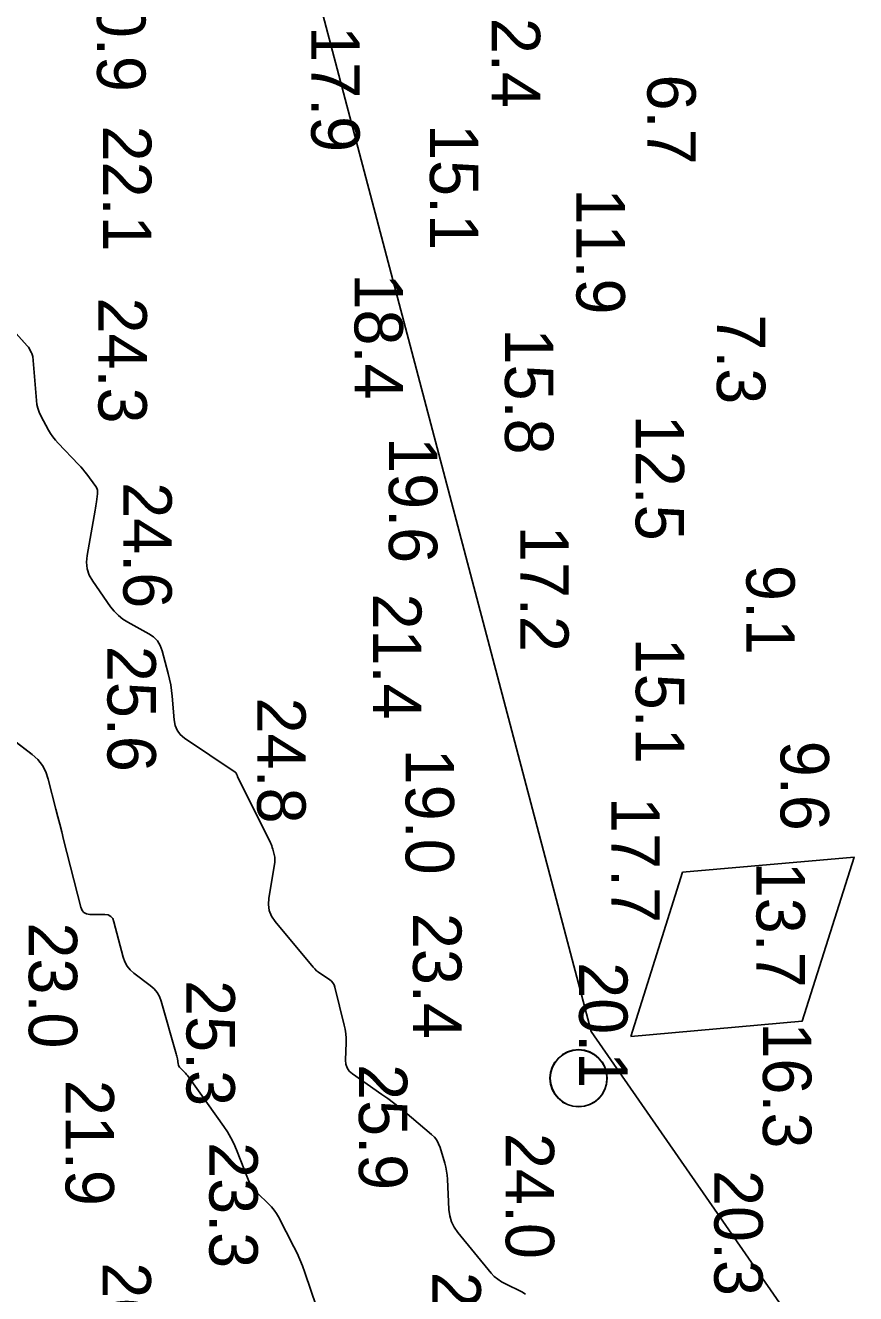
# Model space of a CAD drawing. Extents: x 1178573 to 1187098, y 693282 to 751751.
# Drawn here: x 1182675.7 to 1182890.1, y 743220.8 to 743548.2 of the extents above; entities that cross this region are included whole.
import ezdxf

# ---------------------------------------------------------------- set-up
doc = ezdxf.new("R2010")
doc.units = 0
for name, color, linetype in [('G-ANNO-PATT', 7, 'Continuous'), ('V-CHAN-NAID', 7, 'Continuous'), ('V-HYDS-MAJR', 7, 'Continuous'), ('V-HYDS-SOUN', 7, 'Continuous'), ('V-HYDS-SOUN-EXSS', 7, 'Continuous')]:
    doc.layers.add(name, color=color, linetype=linetype)

msp = doc.modelspace()

# ---------------------------------------------------------------- linework, layer by layer
at = {"layer": 'G-ANNO-PATT'}
for p, q in [((1182821.74, 743288.49), (1182496.73, 744520.52)), ((1182662.09, 743481.13), (1182676.22, 743465.48)), ((1182676.22, 743465.48), (1182676.39, 743465.27)), ((1182676.39, 743465.27), (1182676.55, 743465.06)), ((1182676.55, 743465.06), (1182676.69, 743464.84)), ((1182676.69, 743464.84), (1182676.82, 743464.62)), ((1182676.82, 743464.62), (1182677.32, 743463.68)), ((1182677.32, 743463.68), (1182677.43, 743463.44)), ((1182677.43, 743463.44), (1182677.51, 743463.2)), ((1182677.51, 743463.2), (1182677.57, 743462.95)), ((1182677.57, 743462.95), (1182677.61, 743462.69)), ((1182677.61, 743462.69), (1182678.58, 743451.38)), ((1182678.58, 743451.38), (1182678.72, 743450.34)), ((1182678.72, 743450.34), (1182678.96, 743449.34)), ((1182678.96, 743449.34), (1182679.31, 743448.36)), ((1182679.31, 743448.36), (1182679.75, 743447.42)), ((1182679.75, 743447.42), (1182681.73, 743443.7)), ((1182681.73, 743443.7), (1182682.25, 743442.79)), ((1182682.25, 743442.79), (1182682.83, 743441.92)), ((1182682.83, 743441.92), (1182683.48, 743441.1)), ((1182683.48, 743441.1), (1182684.18, 743440.31)), ((1182684.18, 743440.31), (1182689.45, 743434.82)), ((1182689.45, 743434.82), (1182690.01, 743434.21)), ((1182690.01, 743434.21), (1182690.55, 743433.59)), ((1182690.55, 743433.59), (1182691.07, 743432.95)), ((1182691.07, 743432.95), (1182691.57, 743432.29)), ((1182691.57, 743432.29), (1182693.87, 743429.13)), ((1182693.87, 743429.13), (1182694.13, 743428.69)), ((1182694.35, 743427.23), (1182694.09, 743425.15)), ((1182694.13, 743428.69), (1182694.3, 743428.23)), ((1182694.3, 743428.23), (1182694.37, 743427.74)), ((1182694.37, 743427.74), (1182694.35, 743427.23)), ((1182693.77, 743423.07), (1182691.64, 743411.36)), ((1182693.86, 743423.59), (1182693.77, 743423.07)), ((1182693.94, 743424.11), (1182693.86, 743423.59)), ((1182694.02, 743424.63), (1182693.94, 743424.11)), ((1182694.09, 743425.15), (1182694.02, 743424.63)), ((1182691.64, 743411.36), (1182691.49, 743409.58)), ((1182691.49, 743409.58), (1182691.68, 743407.87)), ((1182691.68, 743407.87), (1182692.22, 743406.25)), ((1182692.22, 743406.25), (1182693.12, 743404.69)), ((1182693.12, 743404.69), (1182697.74, 743398.13)), ((1182697.74, 743398.13), (1182698.68, 743396.94)), ((1182698.68, 743396.94), (1182699.74, 743395.87)), ((1182699.74, 743395.87), (1182700.91, 743394.94)), ((1182700.91, 743394.94), (1182702.2, 743394.13)), ((1182702.2, 743394.13), (1182707.63, 743391.13)), ((1182707.63, 743391.13), (1182708.84, 743390.31)), ((1182708.84, 743390.31), (1182709.81, 743389.3)), ((1182709.81, 743389.3), (1182710.55, 743388.12)), ((1182710.55, 743388.12), (1182711.06, 743386.75)), ((1182711.06, 743386.75), (1182712.62, 743380.92)), ((1182712.62, 743380.92), (1182712.97, 743379.45)), ((1182712.97, 743379.45), (1182713.26, 743377.97)), ((1182713.26, 743377.97), (1182713.48, 743376.49)), ((1182713.48, 743376.49), (1182713.63, 743374.99)), ((1182713.63, 743374.99), (1182714.09, 743368.93)), ((1182677.45, 743359.99), (1182664.96, 743369.53)), ((1182714.09, 743368.93), (1182714.35, 743367.5)), ((1182714.35, 743367.5), (1182714.89, 743366.24)), ((1182714.89, 743366.24), (1182715.72, 743365.15)), ((1182715.72, 743365.15), (1182716.83, 743364.22)), ((1182716.83, 743364.22), (1182729.91, 743355.43)), ((1182678.91, 743358.68), (1182677.45, 743359.99)), ((1182680.1, 743357.18), (1182678.91, 743358.68)), ((1182681.01, 743355.51), (1182680.1, 743357.18)), ((1182681.64, 743353.65), (1182681.01, 743355.51)), ((1182729.91, 743355.43), (1182729.99, 743355.37)), ((1182729.99, 743355.37), (1182730.06, 743355.29)), ((1182730.06, 743355.29), (1182730.12, 743355.21)), ((1182730.12, 743355.21), (1182730.17, 743355.12)), ((1182730.17, 743355.12), (1182730.34, 743354.73)), ((1182730.34, 743354.73), (1182730.38, 743354.63)), ((1182730.38, 743354.63), (1182730.43, 743354.54)), ((1182730.43, 743354.54), (1182730.47, 743354.44)), ((1182730.47, 743354.44), (1182730.52, 743354.34)), ((1182730.52, 743354.34), (1182738.98, 743337.21)), ((1182683.62, 743345.86), (1182681.64, 743353.65)), ((1182684.12, 743343.92), (1182683.62, 743345.86)), ((1182684.61, 743341.97), (1182684.12, 743343.92)), ((1182685.11, 743340.02), (1182684.61, 743341.97)), ((1182685.6, 743338.07), (1182685.11, 743340.02)), ((1182690.02, 743320.57), (1182685.6, 743338.07)), ((1182738.98, 743337.21), (1182739.17, 743336.81)), ((1182739.17, 743336.81), (1182739.33, 743336.4)), ((1182739.33, 743336.4), (1182739.47, 743335.99)), ((1182739.47, 743335.99), (1182739.58, 743335.57)), ((1182739.58, 743335.57), (1182740.01, 743333.86)), ((1182740.08, 743332.14), (1182738.57, 743322.88)), ((1182740.01, 743333.86), (1182740.1, 743333.44)), ((1182740.13, 743332.58), (1182740.08, 743332.14)), ((1182740.1, 743333.44), (1182740.14, 743333.01)), ((1182740.14, 743333.01), (1182740.13, 743332.58)), ((1182738.57, 743322.88), (1182738.47, 743321.24)), ((1182690.34, 743319.76), (1182690.02, 743320.57)), ((1182690.84, 743319.18), (1182690.34, 743319.76)), ((1182691.53, 743318.83), (1182690.84, 743319.18)), ((1182692.39, 743318.71), (1182691.53, 743318.83)), ((1182696.21, 743318.68), (1182692.39, 743318.71)), ((1182697.07, 743318.56), (1182696.21, 743318.68)), ((1182697.76, 743318.21), (1182697.07, 743318.56)), ((1182698.27, 743317.63), (1182697.76, 743318.21)), ((1182738.47, 743321.24), (1182738.7, 743319.69)), ((1182738.7, 743319.69), (1182739.28, 743318.24)), ((1182739.28, 743318.24), (1182740.21, 743316.88)), ((1182698.6, 743316.82), (1182698.27, 743317.63)), ((1182700.98, 743307.65), (1182698.6, 743316.82)), ((1182740.21, 743316.88), (1182749.98, 743305.13)), ((1182701.4, 743306.44), (1182700.98, 743307.65)), ((1182702, 743305.35), (1182701.4, 743306.44)), ((1182702.79, 743304.38), (1182702, 743305.35)), ((1182749.98, 743305.13), (1182750.43, 743304.64)), ((1182703.75, 743303.53), (1182702.79, 743304.38)), ((1182707.97, 743300.39), (1182703.75, 743303.53)), ((1182750.43, 743304.64), (1182750.9, 743304.18)), ((1182750.9, 743304.18), (1182751.41, 743303.76)), ((1182751.41, 743303.76), (1182751.96, 743303.37)), ((1182751.96, 743303.37), (1182754.2, 743301.92)), ((1182754.2, 743301.92), (1182754.71, 743301.52)), ((1182708.94, 743299.54), (1182707.97, 743300.39)), ((1182709.74, 743298.58), (1182708.94, 743299.54)), ((1182710.36, 743297.49), (1182709.74, 743298.58)), ((1182754.71, 743301.52), (1182755.12, 743301.04)), ((1182755.12, 743301.04), (1182755.43, 743300.5)), ((1182755.43, 743300.5), (1182755.64, 743299.89)), ((1182755.64, 743299.89), (1182758.06, 743290.16)), ((1182710.8, 743296.29), (1182710.36, 743297.49)), ((1182714.66, 743282.73), (1182710.8, 743296.29)), ((1182758.06, 743290.16), (1182758.29, 743289.05)), ((1182758.29, 743289.05), (1182758.45, 743287.93)), ((1182758.53, 743285.68), (1182758.37, 743281.12)), ((1182758.45, 743287.93), (1182758.53, 743286.81)), ((1182758.53, 743286.81), (1182758.53, 743285.68)), ((1183156.73, 742806.5), (1182821.74, 743288.49)), ((1182714.75, 743282.41), (1182714.66, 743282.73)), ((1182714.83, 743282.09), (1182714.75, 743282.41)), ((1182714.9, 743281.76), (1182714.83, 743282.09)), ((1182714.96, 743281.44), (1182714.9, 743281.76)), ((1182715.17, 743280.13), (1182714.96, 743281.44)), ((1182715.25, 743279.81), (1182715.17, 743280.13)), ((1182715.37, 743279.52), (1182715.25, 743279.81)), ((1182715.54, 743279.25), (1182715.37, 743279.52)), ((1182715.75, 743279), (1182715.54, 743279.25)), ((1182717.02, 743277.71), (1182715.75, 743279)), ((1182758.37, 743281.12), (1182758.45, 743280.05)), ((1182758.45, 743280.05), (1182758.77, 743279.09)), ((1182758.77, 743279.09), (1182759.34, 743278.26)), ((1182717.3, 743277.41), (1182717.02, 743277.71)), ((1182717.57, 743277.1), (1182717.3, 743277.41)), ((1182717.83, 743276.78), (1182717.57, 743277.1)), ((1182718.08, 743276.45), (1182717.83, 743276.78)), ((1182726.95, 743264), (1182718.08, 743276.45)), ((1182759.34, 743278.26), (1182760.15, 743277.55)), ((1182760.15, 743277.55), (1182767.77, 743272.26)), ((1182767.77, 743272.26), (1182769.28, 743271.18)), ((1182769.28, 743271.18), (1182770.77, 743270.07)), ((1182770.77, 743270.07), (1182772.22, 743268.93)), ((1182772.22, 743268.93), (1182773.66, 743267.75)), ((1182773.66, 743267.75), (1182780.56, 743261.95)), ((1182727.9, 743262.57), (1182726.95, 743264)), ((1182728.77, 743261.09), (1182727.9, 743262.57)), ((1182729.54, 743259.56), (1182728.77, 743261.09)), ((1182730.22, 743257.98), (1182729.54, 743259.56)), ((1182780.56, 743261.95), (1182781.3, 743261.23)), ((1182781.3, 743261.23), (1182781.92, 743260.42)), ((1182781.92, 743260.42), (1182782.41, 743259.54)), ((1182782.41, 743259.54), (1182782.78, 743258.57)), ((1182733.25, 743250.31), (1182730.22, 743257.98)), ((1182782.78, 743258.57), (1182783.98, 743254.52)), ((1182783.98, 743254.52), (1182784.25, 743253.5)), ((1182784.25, 743253.5), (1182784.46, 743252.47)), ((1182733.69, 743249.36), (1182733.25, 743250.31)), ((1182734.21, 743248.48), (1182733.69, 743249.36)), ((1182784.46, 743252.47), (1182784.6, 743251.44)), ((1182784.6, 743251.44), (1182784.69, 743250.39)), ((1182784.69, 743250.39), (1182785.07, 743242.52)), ((1182734.83, 743247.65), (1182734.21, 743248.48)), ((1182735.54, 743246.89), (1182734.83, 743247.65)), ((1182738.55, 743243.96), (1182735.54, 743246.89)), ((1182739.28, 743243.2), (1182738.55, 743243.96)), ((1182739.93, 743242.4), (1182739.28, 743243.2)), ((1182740.52, 743241.54), (1182739.93, 743242.4)), ((1182741.04, 743240.63), (1182740.52, 743241.54)), ((1182745.06, 743232.92), (1182741.04, 743240.63)), ((1182785.07, 743242.52), (1182785.27, 743240.91)), ((1182785.27, 743240.91), (1182785.72, 743239.39)), ((1182785.72, 743239.39), (1182786.41, 743237.96)), ((1182786.41, 743237.96), (1182787.35, 743236.63)), ((1182787.35, 743236.63), (1182795.99, 743226.16)), ((1182745.86, 743231.32), (1182745.06, 743232.92)), ((1182746.6, 743229.68), (1182745.86, 743231.32)), ((1182747.27, 743228.02), (1182746.6, 743229.68)), ((1182747.88, 743226.33), (1182747.27, 743228.02)), ((1182750.89, 743217.47), (1182747.88, 743226.33)), ((1182795.99, 743226.16), (1182796.78, 743225.3)), ((1182796.78, 743225.3), (1182797.65, 743224.54)), ((1182797.65, 743224.54), (1182798.61, 743223.88)), ((1182798.61, 743223.88), (1182799.64, 743223.33)), ((1182799.64, 743223.33), (1182803.92, 743221.31)), ((1182803.92, 743221.31), (1182804.85, 743220.72))]:
    msp.add_line(p, q, dxfattribs=at)
msp.add_circle((1182818.54, 743276.42), 7.31, dxfattribs=at)
at = {"layer": 'V-CHAN-NAID'}
msp.add_lwpolyline([(1182831.99, 743287.22), (1182876.25, 743291.14), (1182889.65, 743333.51), (1182845.39, 743329.58)], close=True, dxfattribs=at)
msp.add_circle((1182818.54, 743276.42), 7.39, dxfattribs=at)
at = {"layer": 'V-HYDS-MAJR'}
for points in [[(1182662.09, 743481.13), (1182676.22, 743465.48), (1182676.39, 743465.27), (1182676.55, 743465.06), (1182676.69, 743464.84), (1182676.82, 743464.62), (1182677.32, 743463.68), (1182677.43, 743463.44), (1182677.51, 743463.2), (1182677.57, 743462.95), (1182677.61, 743462.69), (1182678.58, 743451.38), (1182678.72, 743450.34), (1182678.96, 743449.34), (1182679.31, 743448.36), (1182679.75, 743447.42), (1182681.73, 743443.7), (1182682.25, 743442.79), (1182682.83, 743441.92), (1182683.48, 743441.1), (1182684.18, 743440.31), (1182689.45, 743434.82), (1182690.01, 743434.21), (1182690.55, 743433.59), (1182691.07, 743432.95), (1182691.57, 743432.29), (1182693.87, 743429.13), (1182694.13, 743428.69), (1182694.3, 743428.23), (1182694.37, 743427.74), (1182694.35, 743427.23), (1182694.09, 743425.15), (1182694.02, 743424.63), (1182693.94, 743424.11), (1182693.86, 743423.59), (1182693.77, 743423.07), (1182691.64, 743411.36), (1182691.49, 743409.58), (1182691.68, 743407.87), (1182692.22, 743406.25), (1182693.12, 743404.69), (1182697.74, 743398.13), (1182698.68, 743396.94), (1182699.74, 743395.87), (1182700.91, 743394.94), (1182702.2, 743394.13), (1182707.63, 743391.13), (1182708.84, 743390.31), (1182709.81, 743389.3), (1182710.55, 743388.12), (1182711.06, 743386.75), (1182712.62, 743380.92), (1182712.97, 743379.45), (1182713.26, 743377.97), (1182713.48, 743376.49), (1182713.63, 743374.99), (1182714.09, 743368.93), (1182714.35, 743367.5), (1182714.89, 743366.24), (1182715.72, 743365.15), (1182716.83, 743364.22), (1182729.91, 743355.43), (1182729.99, 743355.37), (1182730.06, 743355.29), (1182730.12, 743355.21), (1182730.17, 743355.12), (1182730.34, 743354.73), (1182730.38, 743354.63), (1182730.43, 743354.54), (1182730.47, 743354.44), (1182730.52, 743354.34), (1182738.98, 743337.21), (1182739.17, 743336.81), (1182739.33, 743336.4), (1182739.47, 743335.99), (1182739.58, 743335.57), (1182740.01, 743333.86), (1182740.1, 743333.44), (1182740.14, 743333.01), (1182740.13, 743332.58), (1182740.08, 743332.14), (1182738.57, 743322.88), (1182738.47, 743321.24), (1182738.7, 743319.69), (1182739.28, 743318.24), (1182740.21, 743316.88), (1182749.98, 743305.13), (1182750.43, 743304.64), (1182750.9, 743304.18), (1182751.41, 743303.76), (1182751.96, 743303.37), (1182754.2, 743301.92), (1182754.71, 743301.52), (1182755.12, 743301.04), (1182755.43, 743300.5), (1182755.64, 743299.89), (1182758.06, 743290.16), (1182758.29, 743289.05), (1182758.45, 743287.93), (1182758.53, 743286.81), (1182758.53, 743285.68), (1182758.37, 743281.12), (1182758.45, 743280.05), (1182758.77, 743279.09), (1182759.34, 743278.26), (1182760.15, 743277.55), (1182767.77, 743272.26), (1182769.28, 743271.18), (1182770.77, 743270.07), (1182772.22, 743268.93), (1182773.66, 743267.75), (1182780.56, 743261.95), (1182781.3, 743261.23), (1182781.92, 743260.42), (1182782.41, 743259.54), (1182782.78, 743258.57), (1182783.98, 743254.52), (1182784.25, 743253.5), (1182784.46, 743252.47), (1182784.6, 743251.44), (1182784.69, 743250.39), (1182785.07, 743242.52), (1182785.27, 743240.91), (1182785.72, 743239.39), (1182786.41, 743237.96), (1182787.35, 743236.63), (1182795.99, 743226.16), (1182796.78, 743225.3), (1182797.65, 743224.54), (1182798.61, 743223.88), (1182799.64, 743223.33), (1182803.92, 743221.31), (1182804.85, 743220.72)], [(1182750.89, 743217.47), (1182747.88, 743226.33), (1182747.27, 743228.02), (1182746.6, 743229.68), (1182745.86, 743231.32), (1182745.06, 743232.92), (1182741.04, 743240.63), (1182740.52, 743241.54), (1182739.93, 743242.4), (1182739.28, 743243.2), (1182738.55, 743243.96), (1182735.54, 743246.89), (1182734.83, 743247.65), (1182734.21, 743248.48), (1182733.69, 743249.36), (1182733.25, 743250.31), (1182730.22, 743257.98), (1182729.54, 743259.56), (1182728.77, 743261.09), (1182727.9, 743262.57), (1182726.95, 743264), (1182718.08, 743276.45), (1182717.83, 743276.78), (1182717.57, 743277.1), (1182717.3, 743277.41), (1182717.02, 743277.71), (1182715.75, 743279), (1182715.54, 743279.25), (1182715.37, 743279.52), (1182715.25, 743279.81), (1182715.17, 743280.13), (1182714.96, 743281.44), (1182714.9, 743281.76), (1182714.83, 743282.09), (1182714.75, 743282.41), (1182714.66, 743282.73), (1182710.8, 743296.29), (1182710.36, 743297.49), (1182709.74, 743298.58), (1182708.94, 743299.54), (1182707.97, 743300.39), (1182703.75, 743303.53), (1182702.79, 743304.38), (1182702, 743305.35), (1182701.4, 743306.44), (1182700.98, 743307.65), (1182698.6, 743316.82), (1182698.27, 743317.63), (1182697.76, 743318.21), (1182697.07, 743318.56), (1182696.21, 743318.68), (1182692.39, 743318.71), (1182691.53, 743318.83), (1182690.84, 743319.18), (1182690.34, 743319.76), (1182690.02, 743320.57), (1182685.6, 743338.07), (1182685.11, 743340.02), (1182684.61, 743341.97), (1182684.12, 743343.92), (1182683.62, 743345.86), (1182681.64, 743353.65), (1182681.01, 743355.51), (1182680.1, 743357.18), (1182678.91, 743358.68), (1182677.45, 743359.99), (1182664.96, 743369.53)]]:
    msp.add_lwpolyline(points, dxfattribs=at)

# ---------------------------------------------------------------- texts
at = {"layer": 'V-HYDS-SOUN'}
for s, p in [('20.9 ', (1182694.23, 743563.52)), ('12.4 ', (1182796.12, 743559.39)), ('17.9 ', (1182749.51, 743547.97)), ('6.7', (1182836.29, 743535.47)), ('22.1 ', (1182695.74, 743522.3)), ('15.1 ', (1182780.15, 743522.7)), ('11.9 ', (1182817.98, 743506.07)), ('18.4 ', (1182760.69, 743484.13)), ('24.3 ', (1182694.58, 743477.92)), ('7.3', (1182854.23, 743473.6)), ('15.8 ', (1182799.54, 743469.91)), ('12.5 ', (1182833.27, 743447.68)), ('19.6 ', (1182769.55, 743441.9)), ('24.6 ', (1182701.01, 743430.25)), ('17.2 ', (1182803.46, 743418.99)), ('9.1', (1182861.84, 743408.9)), ('21.4 ', (1182765.48, 743401.52)), ('25.6 ', (1182696.91, 743388.03)), ('15.1 ', (1182833.3, 743390.12)), ('24.8 ', (1182735.57, 743374.67)), ('9.6', (1182870.67, 743363.53)), ('19.0 ', (1182773.88, 743361.49)), ('17.7 ', (1182826.99, 743349.02)), ('23.4 ', (1182775.81, 743319.11)), ('23.0 ', (1182676.6, 743316.65)), ('25.3 ', (1182717.31, 743301.77)), ('16.3 ', (1182866.13, 743290.85)), ('25.9 ', (1182761.81, 743280.09)), ('21.9 ', (1182686.09, 743276.02)), ('24.0 ', (1182799.73, 743262.32)), ('23.3 ', (1182723.22, 743259.94)), ('20.3 ', (1182853.57, 743252.76)), ('20.9 ', (1182695.64, 743228.94)), ('25.9 ', (1182780.81, 743226.48))]:
    msp.add_text(s, height=12.5, rotation=270, dxfattribs=at).set_placement(p)
at = {"layer": 'V-HYDS-SOUN-EXSS'}
for s, p in [('13.7 ', (1182864.46, 743332.32)), ('20.1 ', (1182818.67, 743306.39))]:
    msp.add_text(s, height=12.5, rotation=270, dxfattribs=at).set_placement(p)

doc.saveas('drawing.dxf')
